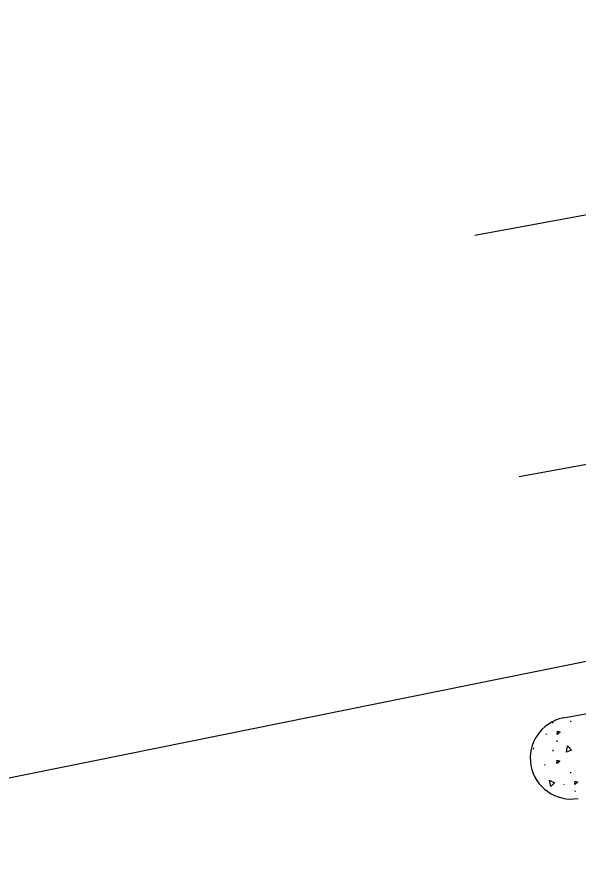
# Model space of a CAD drawing. Extents: x 2338610 to 2351914, y 366540 to 376484.
# Drawn here: x 2348026.83 to 2348054.25, y 367512.04 to 367553.36 of the extents above; entities that cross this region are included whole.
import ezdxf

# ---------------------------------------------------------------- set-up
doc = ezdxf.new("R2010")
doc.units = 0
for name, color, linetype in [('RD_HC_Cl', 7, 'Continuous'), ('RD_PD_ConcMed', 7, 'Continuous'), ('RD_PD_Final_LnLine', 7, 'Continuous')]:
    doc.layers.add(name, color=color, linetype=linetype)

msp = doc.modelspace()

# ---------------------------------------------------------------- linework, layer by layer
at = {"layer": 'RD_HC_Cl'}
msp.add_line((2347414.147, 367392.246), (2348105.347, 367532.127), dxfattribs=at)
at = {"layer": 'RD_PD_ConcMed'}
for p, q in [((2348053.024, 367518.825), (2348053.028, 367518.88)), ((2348053.895, 367518.894), (2348053.899, 367518.948)), ((2348052.68, 367518.313), (2348052.702, 367518.268)), ((2348053.206, 367517.965), (2348053.238, 367517.941)), ((2348053.231, 367517.961), (2348053.263, 367517.937)), ((2348052.082, 367517.565), (2348052.086, 367517.62)), ((2348053.035, 367517.468), (2348053.04, 367517.522)), ((2348052.612, 367516.805), (2348052.644, 367516.781)), ((2348053.893, 367516.383), (2348053.897, 367516.437)), ((2348053.549, 367515.871), (2348053.571, 367515.826)), ((2348054.075, 367515.523), (2348054.107, 367515.499)), ((2348054.1, 367515.518), (2348054.132, 367515.494))]:
    msp.add_line(p, q, dxfattribs=at)
for points in [[(2348053.23, 367518.28), (2348053.246, 367518.433), (2348053.378, 367518.392), (2348053.23, 367518.28)], [(2348053.688, 367517.406), (2348053.734, 367517.722), (2348053.932, 367517.516), (2348053.693, 367517.407)], [(2348053.209, 367516.864), (2348053.225, 367517.017), (2348053.358, 367516.976), (2348053.209, 367516.864)], [(2348052.915, 367515.732), (2348052.85, 367516.046), (2348053.106, 367515.919), (2348052.919, 367515.736)], [(2348054.099, 367515.837), (2348054.115, 367515.991), (2348054.247, 367515.949), (2348054.099, 367515.837)]]:
    msp.add_lwpolyline(points, dxfattribs=at)
at = {"layer": 'RD_PD_Final_LnLine'}
for centre, radius, start, end in [((2347533.93, 370355.677), 2859.79, 280.380274, 291.465397), ((2347533.93, 370355.677), 2871.79, 280.380274, 288.717673), ((2347533.93, 370355.677), 2883.79, 280.380274, 288.734281), ((2348053.914, 367517.121), 2, 100.9904, 279.7702)]:
    msp.add_arc(centre, radius, start, end, dxfattribs=at)

doc.saveas('drawing.dxf')
